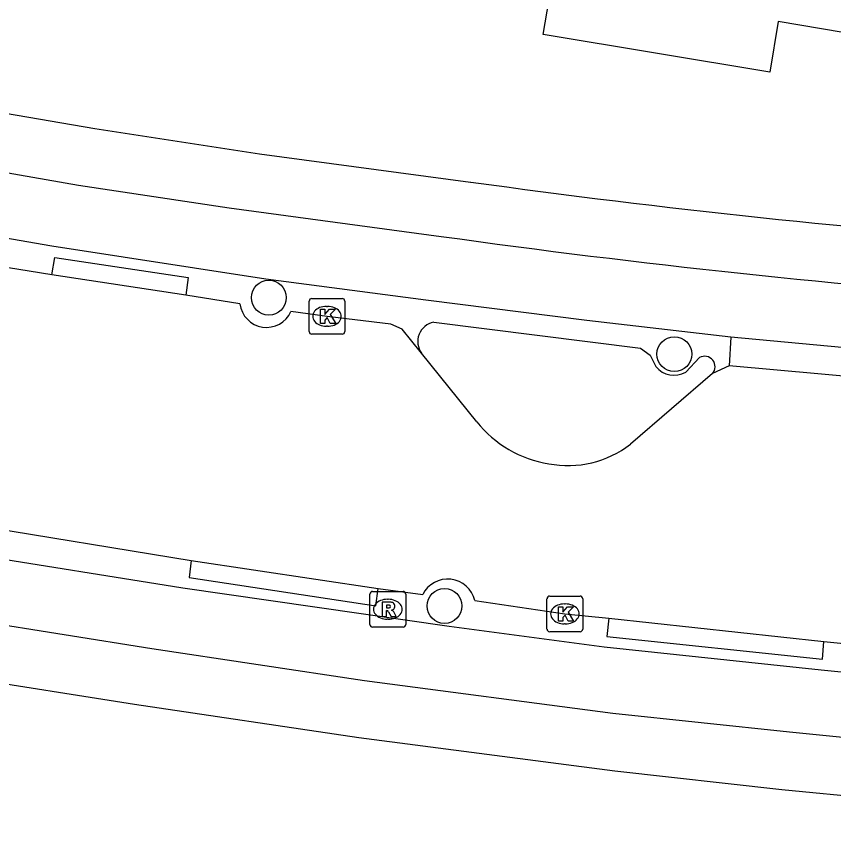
# Model space of a CAD drawing. Extents: x 157321 to 158827, y 386650 to 388532.
# Drawn here: x 158334 to 158356.87, y 387795.63 to 387818.98 of the extents above; entities that cross this region are included whole.
import ezdxf

# ---------------------------------------------------------------- set-up
doc = ezdxf.new("R2010")
doc.units = 0
for name, color, linetype in [('IMGEO_Berm_gesloten', 7, 'Continuous'), ('IMGEO_Boom', 7, 'Continuous'), ('IMGEO_Fietspad_open', 7, 'Continuous'), ('IMGEO_Kolk', 7, 'Continuous'), ('IMGEO_Pand', 7, 'Continuous'), ('IMGEO_Rijbaan_lokaal_open', 7, 'Continuous'), ('IMGEO_Rioolput', 7, 'Continuous'), ('IMGEO_Verkeerseiland_groen', 7, 'Continuous'), ('IMGEO_Voetpad_open', 7, 'Continuous')]:
    doc.layers.add(name, color=color, linetype=linetype)

msp = doc.modelspace()

# ---------------------------------------------------------------- linework, layer by layer
at = {"layer": 'IMGEO_Berm_gesloten'}
for points in [[(158334.988, 387811.742), (158335.067, 387812.235), (158338.802, 387811.67), (158338.736, 387811.179)], [(158353.994, 387809.996), (158353.953, 387809.201)], [(158338.889, 387803.744), (158338.828, 387803.264), (158344.057, 387802.479), (158344.127, 387802.963)], [(158350.578, 387802.125), (158350.521, 387801.617), (158356.559, 387800.98), (158356.603, 387801.475)]]:
    msp.add_lwpolyline(points, dxfattribs=at)
at = {"layer": 'IMGEO_Boom'}
for centre in [(158341.062, 387811.106), (158352.417, 387809.524), (158345.981, 387802.472)]:
    msp.add_circle(centre, 0.489, dxfattribs=at)
at = {"layer": 'IMGEO_Fietspad_open'}
for points in [[(158301.681, 387820.464), (158309.646, 387819.047), (158321.21, 387816.95), (158323.174, 387816.582), (158330.08, 387815.243), (158335.734, 387814.26), (158339.953, 387813.624), (158345.885, 387812.822)], [(158353.994, 387809.996), (158349.961, 387810.466), (158345.461, 387811.037), (158340.978, 387811.624), (158334.987, 387812.549), (158329.288, 387813.541), (158322.467, 387814.908), (158319.207, 387815.492), (158312.378, 387816.728), (158305.111, 387818.005)], [(158368.517, 387808.811), (158361.521, 387809.301), (158353.994, 387809.996)], [(158361.032, 387800.227), (158356.527, 387800.676), (158350.447, 387801.321), (158346.113, 387801.899), (158338.657, 387802.966), (158332.704, 387803.924), (158328.643, 387804.588), (158319.581, 387806.21), (158312.75, 387807.458), (158307.573, 387808.391), (158298.062, 387809.932)], [(158297.495, 387808.175), (158306.242, 387806.773), (158315.854, 387805.035), (158327.916, 387802.868), (158332.864, 387802.064), (158337.788, 387801.277), (158343.743, 387800.38), (158350.696, 387799.469), (158355.644, 387798.948), (158360.667, 387798.437)]]:
    msp.add_lwpolyline(points, dxfattribs=at)
msp.add_arc((158382.525, 388075.861), 265.579, 262.06998, 265.71419, dxfattribs=at)
at = {"layer": 'IMGEO_Kolk'}
for p, q in [((158342.19, 387810.157), (158342.19, 387811.009)), ((158342.265, 387811.083), (158343.117, 387811.083)), ((158343.191, 387811.009), (158343.191, 387810.157)), ((158342.678, 387810.863), (158342.703, 387810.863)), ((158342.701, 387810.303), (158342.676, 387810.303)), ((158343.117, 387810.083), (158342.265, 387810.083)), ((158348.925, 387802.748), (158349.777, 387802.748)), ((158348.85, 387801.822), (158348.85, 387802.674)), ((158349.338, 387802.528), (158349.363, 387802.528)), ((158349.851, 387802.674), (158349.851, 387801.822)), ((158349.361, 387801.968), (158349.336, 387801.968)), ((158349.777, 387801.748), (158348.925, 387801.748))]:
    msp.add_line(p, q, dxfattribs=at)
for points in [[(158342.19, 387810.157), (158342.19, 387811.009)], [(158342.265, 387811.083), (158343.117, 387811.083)], [(158343.191, 387811.009), (158343.191, 387810.157)], [(158342.511, 387810.783), (158342.634, 387810.783), (158342.634, 387810.632), (158342.764, 387810.783), (158342.928, 387810.783), (158342.782, 387810.632), (158342.935, 387810.383), (158342.783, 387810.383), (158342.698, 387810.547), (158342.634, 387810.48), (158342.634, 387810.383), (158342.511, 387810.383), (158342.511, 387810.783)], [(158343.117, 387810.083), (158342.265, 387810.083)], [(158348.925, 387802.748), (158349.777, 387802.748)], [(158348.85, 387801.822), (158348.85, 387802.674)], [(158349.851, 387802.674), (158349.851, 387801.822)], [(158349.171, 387802.448), (158349.294, 387802.448), (158349.294, 387802.297), (158349.424, 387802.448), (158349.588, 387802.448), (158349.442, 387802.297), (158349.595, 387802.048), (158349.443, 387802.048), (158349.358, 387802.212), (158349.294, 387802.145), (158349.294, 387802.048), (158349.171, 387802.048), (158349.171, 387802.448)], [(158349.777, 387801.748), (158348.925, 387801.748)]]:
    msp.add_lwpolyline(points, dxfattribs=at)
for centre, start, end in [((158342.267, 387811.007), 91.552, 178.448), ((158342.267, 387811.007), 91.552, 178.448), ((158343.115, 387811.007), 1.552, 88.448), ((158343.115, 387811.007), 1.552, 88.448), ((158342.267, 387810.159), 181.552, 268.448), ((158342.267, 387810.159), 181.552, 268.448), ((158343.115, 387810.159), 271.552, 358.448), ((158343.115, 387810.159), 271.552, 358.448), ((158348.927, 387802.672), 91.552, 178.448), ((158348.927, 387802.672), 91.552, 178.448), ((158349.775, 387802.672), 1.552, 88.448), ((158349.775, 387802.672), 1.552, 88.448), ((158348.927, 387801.824), 181.552, 268.448), ((158348.927, 387801.824), 181.552, 268.448), ((158349.775, 387801.824), 271.552, 358.448), ((158349.775, 387801.824), 271.552, 358.448)]:
    msp.add_arc(centre, 0.0765, start, end, dxfattribs=at)
for centre, major_axis, ratio, start_param, end_param in [((158342.677, 387810.583), (-0.387, 0.002), 0.722429, 4.712389, 7.853982), ((158342.702, 387810.583), (-0.39, 0.002), 0.717154, 1.570796, 4.712389), ((158349.337, 387802.248), (-0.387, 0.002), 0.722429, 4.712389, 7.853982), ((158349.362, 387802.248), (-0.39, 0.002), 0.717154, 1.570796, 4.712389)]:
    msp.add_ellipse(centre, major_axis=major_axis, ratio=ratio, start_param=start_param, end_param=end_param, dxfattribs=at)
at = {"layer": 'IMGEO_Pand'}
msp.add_lwpolyline([(158348.365, 387830.001), (158350.592, 387829.624), (158350.679, 387830.145), (158357.05, 387829.07), (158356.497, 387825.79), (158359.45, 387825.291), (158359.132, 387823.266), (158358.355, 387818.326), (158355.324, 387818.837), (158355.085, 387817.42), (158348.747, 387818.473), (158348.912, 387819.47), (158346.645, 387819.846)], dxfattribs=at)
at = {"layer": 'IMGEO_Rijbaan_lokaal_open'}
for points in [[(158334.988, 387811.742), (158332.492, 387812.144), (158330.304, 387812.504), (158328.886, 387812.803)], [(158338.736, 387811.179), (158334.988, 387811.742)], [(158340.255, 387810.931), (158338.736, 387811.179)], [(158345.339, 387809.551), (158344.799, 387810.223), (158344.482, 387810.366), (158342.691, 387810.582), (158341.681, 387810.716)], [(158346.886, 387807.627), (158345.339, 387809.551)], [(158353.953, 387809.201), (158353.484, 387808.979)], [(158368.489, 387808.041), (158361.498, 387808.517), (158353.953, 387809.201)], [(158353.484, 387808.979), (158351.185, 387807.003)], [(158331.742, 387804.892), (158332.726, 387804.752), (158338.889, 387803.744)], [(158338.889, 387803.744), (158344.127, 387802.963)], [(158344.127, 387802.963), (158345.371, 387802.789)], [(158346.828, 387802.623), (158349.351, 387802.25), (158350.578, 387802.125)], [(158350.578, 387802.125), (158356.603, 387801.475)], [(158356.603, 387801.475), (158362.533, 387800.891)]]:
    msp.add_lwpolyline(points, dxfattribs=at)
for centre, radius, start, end in [((158340.998, 387811.022), 0.749, 186.9897, 335.8623), ((158349.396, 387809.624), 3.207, 218.4991, 261.0837), ((158349.435, 387809.261), 2.857, 259.1877, 307.7734), ((158346.07, 387802.445), 0.779, 13.1941, 153.8062)]:
    msp.add_arc(centre, radius, start, end, dxfattribs=at)
at = {"layer": 'IMGEO_Rioolput'}
for p, q in [((158343.894, 387801.952), (158343.894, 387802.804)), ((158343.969, 387802.878), (158344.821, 387802.878)), ((158344.895, 387802.804), (158344.895, 387801.952)), ((158344.382, 387802.658), (158344.407, 387802.658)), ((158344.405, 387802.098), (158344.38, 387802.098)), ((158344.821, 387801.878), (158343.969, 387801.878))]:
    msp.add_line(p, q, dxfattribs=at)
for points in [[(158343.894, 387801.952), (158343.894, 387802.804)], [(158343.969, 387802.878), (158344.821, 387802.878)], [(158344.895, 387802.804), (158344.895, 387801.952)], [(158344.483, 387802.576), (158344.231, 387802.578), (158344.231, 387802.178)], [(158344.231, 387802.178), (158344.355, 387802.178), (158344.355, 387802.34), (158344.366, 387802.34)], [(158344.409, 387802.497), (158344.355, 387802.497), (158344.355, 387802.416)], [(158344.355, 387802.416), (158344.407, 387802.416)], [(158344.413, 387802.311), (158344.484, 387802.178), (158344.624, 387802.178), (158344.559, 387802.304)], [(158344.821, 387801.878), (158343.969, 387801.878)]]:
    msp.add_lwpolyline(points, dxfattribs=at)
for centre, radius, start, end in [((158343.971, 387802.802), 0.0765, 91.552, 178.448), ((158343.971, 387802.802), 0.0765, 91.552, 178.448), ((158344.819, 387802.802), 0.0765, 1.552, 88.448), ((158344.819, 387802.802), 0.0765, 1.552, 88.448), ((158344.482, 387802.466), 0.109, 350.3612, 89.416), ((158344.365, 387802.287), 0.0533, 26.0293, 88.6989), ((158344.391, 387802.605), 0.19, 274.7715, 282.9687), ((158344.415, 387802.401), 0.0964, 77.0061, 93.1865), ((158344.429, 387802.458), 0.0378, 276.6634, 79.6772), ((158344.48, 387802.466), 0.112, 277.5842, 350.9817), ((158344.464, 387802.251), 0.108, 29.5134, 73.7905), ((158343.971, 387801.954), 0.0765, 181.552, 268.448), ((158343.971, 387801.954), 0.0765, 181.552, 268.448), ((158344.819, 387801.954), 0.0765, 271.552, 358.448), ((158344.819, 387801.954), 0.0765, 271.552, 358.448)]:
    msp.add_arc(centre, radius, start, end, dxfattribs=at)
for centre, major_axis, ratio, start_param, end_param in [((158344.381, 387802.378), (-0.387, 0.002), 0.722429, 4.712389, 7.853982), ((158344.406, 387802.378), (-0.39, 0.002), 0.717154, 1.570796, 4.712389)]:
    msp.add_ellipse(centre, major_axis=major_axis, ratio=ratio, start_param=start_param, end_param=end_param, dxfattribs=at)
at = {"layer": 'IMGEO_Verkeerseiland_groen'}
for points in [[(158345.679, 387810.418), (158351.466, 387809.687), (158351.743, 387809.491), (158351.893, 387809.174)], [(158352.735, 387809.022), (158353.121, 387809.428)]]:
    msp.add_lwpolyline(points, dxfattribs=at)
for centre, radius, start, end in [((158345.777, 387809.88), 0.547, 100.2699, 216.9041), ((158353.264, 387809.173), 0.293, 318.5758, 119.3327), ((158352.405, 387809.6), 0.666, 219.8067, 299.7274)]:
    msp.add_arc(centre, radius, start, end, dxfattribs=at)
at = {"layer": 'IMGEO_Voetpad_open'}
for points in [[(158315.379, 387819.651), (158321.814, 387818.488), (158323.604, 387818.159), (158329.599, 387816.977), (158336.191, 387815.846), (158340.8, 387815.131), (158346.713, 387814.344)], [(158296.94, 387806.792), (158305.733, 387805.379), (158315.601, 387803.604), (158317.101, 387803.343), (158318.869, 387803.017), (158318.841, 387802.869), (158325.919, 387801.602), (158332.445, 387800.487), (158337.301, 387799.724), (158343.582, 387798.786), (158350.75, 387797.853), (158355.423, 387797.334), (158360.442, 387796.845), (158363.397, 387796.583), (158367.274, 387796.314), (158367.278, 387796.444), (158369.599, 387796.27), (158374.206, 387795.994), (158377.219, 387795.852), (158378.104, 387795.627)]]:
    msp.add_lwpolyline(points, dxfattribs=at)
msp.add_arc((158380.863, 388060.016), 248.034, 262.08628, 265.86342, dxfattribs=at)

doc.saveas('drawing.dxf')
